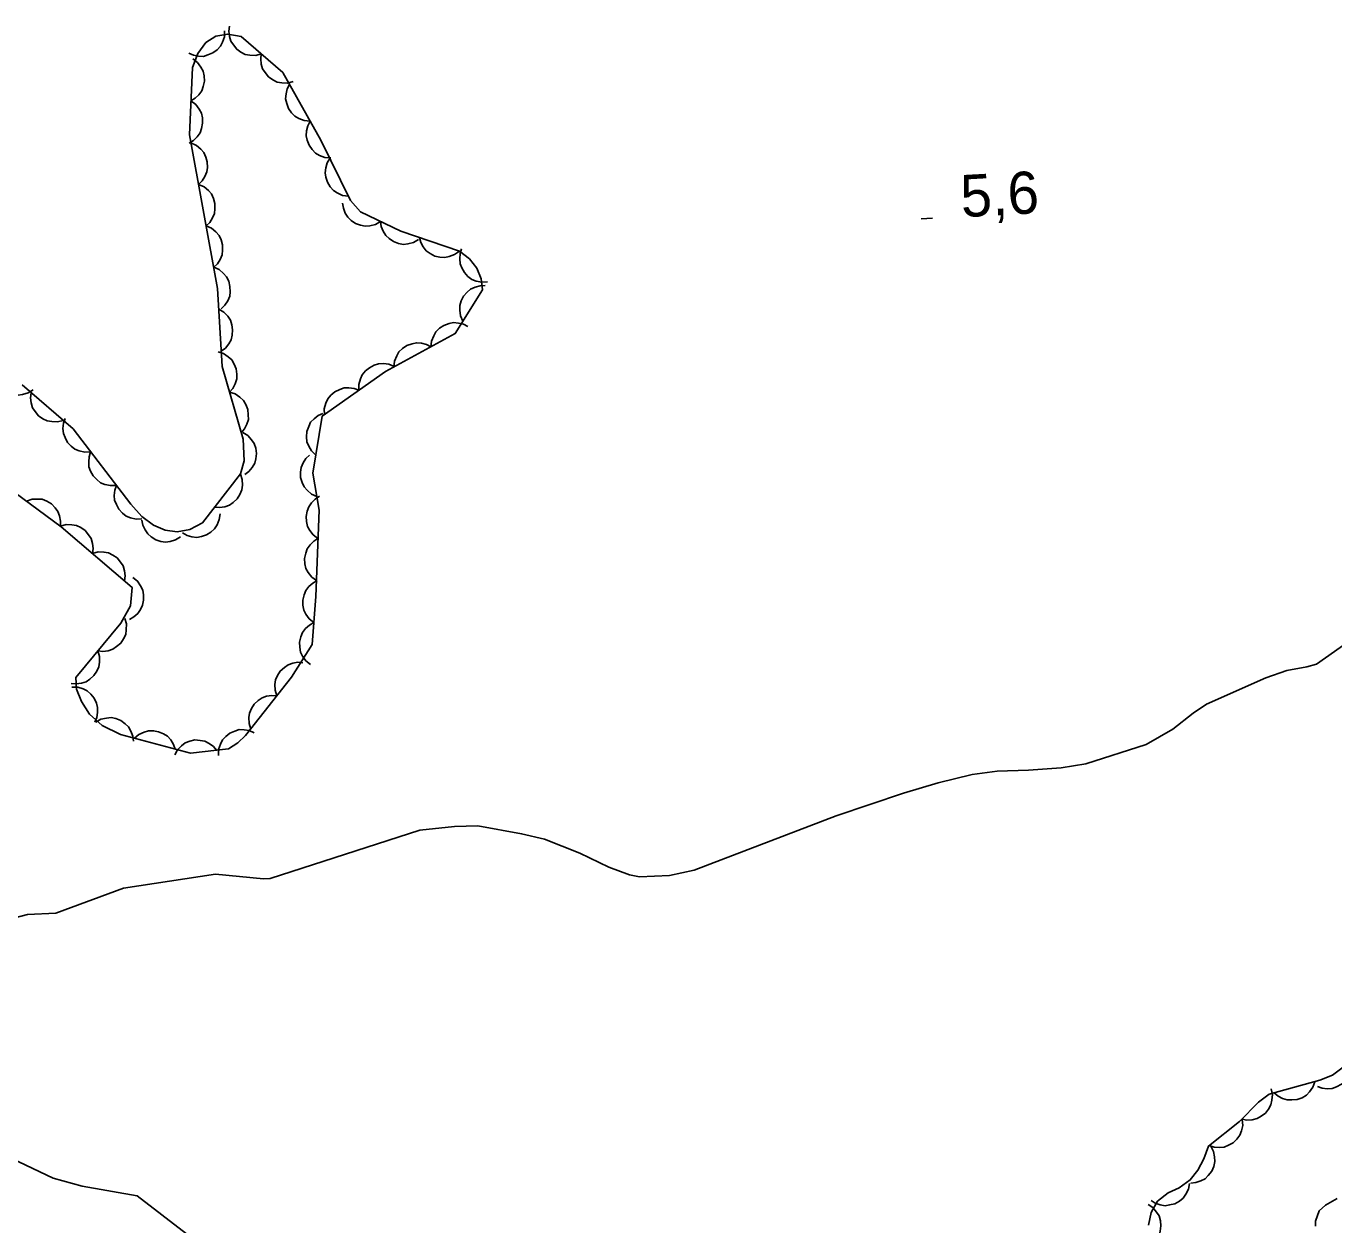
# Model space of a CAD drawing. Extents: x 336540 to 340074, y 5572036 to 5573747.
# Drawn here: x 338051.8 to 338144.9, y 5572963.6 to 5573049 of the extents above; entities that cross this region are included whole.
import ezdxf

# ---------------------------------------------------------------- set-up
doc = ezdxf.new("R2010")
doc.units = 0
for name, color, linetype in [('Niveau 1', 7, 'Continuous'), ('Niveau 2', 7, 'Continuous'), ('Niveau 22', 7, 'Continuous'), ('Niveau 3', 7, 'Continuous'), ('Niveau 44', 7, 'Continuous')]:
    doc.layers.add(name, color=color, linetype=linetype)

msp = doc.modelspace()

# ---------------------------------------------------------------- linework, layer by layer
at = {"layer": 'Niveau 1'}
for points in [[(338146.02, 5573005.15), (338143.7, 5573003.53), (338143.01, 5573003.32), (338141.57, 5573003.08), (338140.08, 5573002.54), (338135.85, 5573000.68), (338134.9, 5573000.04), (338133.46, 5572998.88), (338131.56, 5572997.79), (338127.28, 5572996.43), (338125.51, 5572996.14), (338123.18, 5572995.97), (338120.97, 5572995.91), (338119.18, 5572995.66), (338116.75, 5572995.07), (338114.3, 5572994.33), (338109.51, 5572992.71), (338099.38, 5572988.84), (338097.63, 5572988.48), (338095.5, 5572988.37), (338094.79, 5572988.51), (338093.32, 5572989.06), (338091.26, 5572990.06), (338088.74, 5572991.06), (338087.1, 5572991.44), (338083.98, 5572992), (338082.34, 5572991.97), (338079.86, 5572991.69), (338069.22, 5572988.26), (338068.73, 5572988.23)], [(338068.73, 5572988.23), (338065.32, 5572988.57), (338058.77, 5572987.57), (338053.95, 5572985.79), (338051.94, 5572985.69), (338045.43, 5572983.99)]]:
    msp.add_lwpolyline(points, dxfattribs=at)
at = {"layer": 'Niveau 2'}
msp.add_lwpolyline([(338145.17, 5572965.47), (338144.33, 5572965), (338143.89, 5572964.59), (338143.62, 5572963.85), (338143.63, 5572963.51)], dxfattribs=at)
at = {"layer": 'Niveau 22'}
msp.add_lwpolyline([(338050.82, 5572968.33), (338053.77, 5572966.93), (338055.82, 5572966.36), (338059.74, 5572965.67), (338063.25, 5572962.95)], dxfattribs=at)
at = {"layer": 'Niveau 3'}
msp.add_line((338115.55, 5573035.22), (338116.36, 5573035.27), dxfattribs=at)
at = {"layer": 'Niveau 44'}
for points in [[(338068.58, 5573046.98), (338068.18, 5573046.87), (338067.77, 5573046.89), (338067.44, 5573046.94), (338067.13, 5573047.1), (338066.83, 5573047.31), (338066.59, 5573047.61), (338066.41, 5573047.88), (338066.31, 5573048.22), (338066.27, 5573048.59), (338066.31, 5573048.95)], [(338051.06, 5573015.72), (338054.34, 5573013.3), (338059.38, 5573008.98), (338059.27, 5573007.68), (338058.57, 5573006.43), (338055.38, 5573002.56), (338055.42, 5573001.75), (338055.77, 5573000.85), (338056.35, 5572999.96), (338057.26, 5572999.16), (338058.55, 5572998.51), (338063.54, 5572997.18), (338066.24, 5572997.48), (338066.91, 5572997.91), (338067.46, 5572998.43), (338070.73, 5573002.59), (338072.19, 5573004.92), (338072.46, 5573008.34), (338072.69, 5573014.49), (338072.24, 5573017.13), (338072.92, 5573021.19), (338077.43, 5573024.35), (338082.38, 5573027.06), (338084.32, 5573030.17), (338084.22, 5573030.96), (338083.93, 5573031.71), (338083.41, 5573032.37), (338082.69, 5573032.93), (338078.52, 5573034.35), (338075.64, 5573035.73), (338074.93, 5573036.53), (338072.81, 5573040.83), (338070.11, 5573045.65), (338067.15, 5573048.22), (338066.19, 5573048.39), (338065.34, 5573048.23), (338064.62, 5573047.78), (338064.06, 5573047.01), (338063.67, 5573046), (338063.47, 5573041.2), (338065.47, 5573030.27), (338065.8, 5573024.71), (338067.29, 5573019.53), (338067.36, 5573017.99), (338067.1, 5573017.07), (338064.4, 5573013.59), (338063.48, 5573013.12), (338062.59, 5573012.95), (338061.74, 5573013.06), (338060.9, 5573013.42), (338060.08, 5573014.04), (338059.28, 5573014.92), (338055.18, 5573020.27), (338051.55, 5573023.4)], [(338065.96, 5573048.62), (338065.95, 5573048.2), (338065.81, 5573047.82), (338065.67, 5573047.52), (338065.43, 5573047.26), (338065.13, 5573047.04), (338064.78, 5573046.9), (338064.46, 5573046.8), (338064.11, 5573046.81), (338063.75, 5573046.88), (338063.42, 5573047.03)], [(338070.84, 5573045.01), (338070.44, 5573044.9), (338070.03, 5573044.92), (338069.71, 5573044.97), (338069.39, 5573045.13), (338069.09, 5573045.35), (338068.85, 5573045.64), (338068.67, 5573045.91), (338068.58, 5573046.25), (338068.54, 5573046.62), (338068.58, 5573046.98)], [(338063.7, 5573046.62), (338064.03, 5573046.37), (338064.27, 5573046.04), (338064.43, 5573045.75), (338064.51, 5573045.41), (338064.53, 5573045.04), (338064.45, 5573044.66), (338064.35, 5573044.35), (338064.14, 5573044.07), (338063.88, 5573043.81), (338063.57, 5573043.62)], [(338072.05, 5573042.18), (338071.64, 5573042.22), (338071.26, 5573042.37), (338070.97, 5573042.53), (338070.72, 5573042.78), (338070.52, 5573043.09), (338070.39, 5573043.45), (338070.31, 5573043.77), (338070.34, 5573044.12), (338070.42, 5573044.48), (338070.59, 5573044.8)], [(338063.57, 5573043.62), (338063.91, 5573043.37), (338064.15, 5573043.04), (338064.31, 5573042.75), (338064.39, 5573042.41), (338064.4, 5573042.04), (338064.32, 5573041.67), (338064.22, 5573041.36), (338064.02, 5573041.07), (338063.75, 5573040.81), (338063.45, 5573040.62)], [(338073.52, 5573039.57), (338073.1, 5573039.6), (338072.72, 5573039.75), (338072.44, 5573039.91), (338072.19, 5573040.17), (338071.98, 5573040.47), (338071.85, 5573040.83), (338071.78, 5573041.15), (338071.8, 5573041.5), (338071.89, 5573041.86), (338072.05, 5573042.18)], [(338063.57, 5573040.63), (338063.96, 5573040.46), (338064.27, 5573040.2), (338064.49, 5573039.95), (338064.64, 5573039.63), (338064.73, 5573039.28), (338064.74, 5573038.89), (338064.71, 5573038.57), (338064.57, 5573038.24), (338064.37, 5573037.93), (338064.11, 5573037.68)], [(338074.78, 5573036.84), (338074.36, 5573036.9), (338073.99, 5573037.07), (338073.71, 5573037.24), (338073.48, 5573037.51), (338073.29, 5573037.83), (338073.18, 5573038.19), (338073.12, 5573038.51), (338073.17, 5573038.86), (338073.27, 5573039.22), (338073.45, 5573039.53)], [(338064.11, 5573037.68), (338064.5, 5573037.51), (338064.81, 5573037.25), (338065.03, 5573037), (338065.18, 5573036.68), (338065.27, 5573036.33), (338065.28, 5573035.94), (338065.25, 5573035.62), (338065.11, 5573035.29), (338064.91, 5573034.98), (338064.65, 5573034.73)], [(338077.07, 5573035.05), (338076.71, 5573034.83), (338076.31, 5573034.74), (338075.98, 5573034.71), (338075.64, 5573034.77), (338075.29, 5573034.9), (338074.98, 5573035.12), (338074.73, 5573035.34), (338074.55, 5573035.64), (338074.42, 5573035.99), (338074.36, 5573036.34)], [(338064.65, 5573034.73), (338065.04, 5573034.56), (338065.35, 5573034.3), (338065.57, 5573034.05), (338065.72, 5573033.73), (338065.81, 5573033.37), (338065.82, 5573032.99), (338065.79, 5573032.67), (338065.65, 5573032.34), (338065.45, 5573032.03), (338065.19, 5573031.78)], [(338079.77, 5573033.75), (338079.41, 5573033.54), (338079.02, 5573033.44), (338078.69, 5573033.41), (338078.34, 5573033.48), (338078, 5573033.61), (338077.68, 5573033.83), (338077.44, 5573034.04), (338077.26, 5573034.34), (338077.12, 5573034.69), (338077.07, 5573035.05)], [(338082.68, 5573032.93), (338082.34, 5573032.68), (338081.96, 5573032.54), (338081.64, 5573032.47), (338081.29, 5573032.49), (338080.93, 5573032.58), (338080.59, 5573032.77), (338080.32, 5573032.95), (338080.11, 5573033.23), (338079.93, 5573033.55), (338079.84, 5573033.9)], [(338084.69, 5573030.74), (338084.28, 5573030.71), (338083.88, 5573030.8), (338083.57, 5573030.92), (338083.29, 5573031.13), (338083.04, 5573031.4), (338082.85, 5573031.73), (338082.73, 5573032.03), (338082.7, 5573032.39), (338082.73, 5573032.76), (338082.84, 5573033.1)], [(338065.19, 5573031.78), (338065.58, 5573031.61), (338065.89, 5573031.34), (338066.11, 5573031.1), (338066.26, 5573030.78), (338066.35, 5573030.42), (338066.36, 5573030.04), (338066.33, 5573029.72), (338066.19, 5573029.39), (338065.99, 5573029.08), (338065.73, 5573028.83)], [(338082.93, 5573027.94), (338082.76, 5573028.32), (338082.71, 5573028.72), (338082.71, 5573029.05), (338082.81, 5573029.39), (338082.98, 5573029.72), (338083.24, 5573030), (338083.48, 5573030.22), (338083.8, 5573030.37), (338084.15, 5573030.47), (338084.51, 5573030.48)], [(338065.56, 5573028.8), (338065.92, 5573028.59), (338066.19, 5573028.29), (338066.38, 5573028.02), (338066.49, 5573027.69), (338066.54, 5573027.32), (338066.5, 5573026.94), (338066.43, 5573026.62), (338066.26, 5573026.32), (338066.02, 5573026.03), (338065.73, 5573025.81)], [(338080.65, 5573026.12), (338080.69, 5573026.53), (338080.85, 5573026.91), (338081.01, 5573027.19), (338081.27, 5573027.44), (338081.58, 5573027.64), (338081.94, 5573027.77), (338082.26, 5573027.84), (338082.61, 5573027.81), (338082.97, 5573027.72), (338083.29, 5573027.56)], [(338078.02, 5573024.67), (338078.06, 5573025.09), (338078.22, 5573025.47), (338078.38, 5573025.75), (338078.64, 5573026), (338078.94, 5573026.2), (338079.31, 5573026.33), (338079.62, 5573026.4), (338079.97, 5573026.37), (338080.33, 5573026.28), (338080.65, 5573026.12)], [(338065.5, 5573025.77), (338065.89, 5573025.64), (338066.23, 5573025.41), (338066.47, 5573025.18), (338066.65, 5573024.88), (338066.78, 5573024.54), (338066.83, 5573024.16), (338066.83, 5573023.83), (338066.72, 5573023.49), (338066.56, 5573023.16), (338066.32, 5573022.89)], [(338075.53, 5573023.02), (338075.52, 5573023.43), (338075.63, 5573023.83), (338075.76, 5573024.13), (338075.99, 5573024.4), (338076.27, 5573024.63), (338076.62, 5573024.8), (338076.93, 5573024.91), (338077.28, 5573024.92), (338077.65, 5573024.87), (338077.98, 5573024.74)], [(338052.33, 5573023.05), (338051.98, 5573022.83), (338051.58, 5573022.73), (338051.26, 5573022.68), (338050.91, 5573022.74), (338050.56, 5573022.86), (338050.24, 5573023.07), (338049.99, 5573023.28), (338049.8, 5573023.57), (338049.65, 5573023.91), (338049.59, 5573024.27)], [(338054.47, 5573020.88), (338054.07, 5573020.77), (338053.66, 5573020.79), (338053.33, 5573020.84), (338053.02, 5573020.99), (338052.72, 5573021.21), (338052.47, 5573021.51), (338052.29, 5573021.78), (338052.2, 5573022.12), (338052.16, 5573022.48), (338052.2, 5573022.84)], [(338066.32, 5573022.89), (338066.72, 5573022.76), (338067.06, 5573022.52), (338067.3, 5573022.3), (338067.48, 5573022), (338067.61, 5573021.65), (338067.65, 5573021.27), (338067.66, 5573020.95), (338067.55, 5573020.61), (338067.38, 5573020.28), (338067.15, 5573020)], [(338073.07, 5573021.3), (338073.06, 5573021.71), (338073.18, 5573022.1), (338073.31, 5573022.41), (338073.53, 5573022.68), (338073.82, 5573022.91), (338074.16, 5573023.08), (338074.47, 5573023.19), (338074.82, 5573023.2), (338075.19, 5573023.14), (338075.53, 5573023.02)], [(338056.43, 5573018.63), (338056.02, 5573018.61), (338055.62, 5573018.7), (338055.31, 5573018.82), (338055.04, 5573019.04), (338054.79, 5573019.31), (338054.61, 5573019.65), (338054.49, 5573019.95), (338054.46, 5573020.3), (338054.5, 5573020.67), (338054.61, 5573021.01)], [(338072.45, 5573018.41), (338072.15, 5573018.7), (338071.95, 5573019.05), (338071.83, 5573019.36), (338071.8, 5573019.71), (338071.83, 5573020.08), (338071.95, 5573020.44), (338072.09, 5573020.74), (338072.33, 5573020.99), (338072.62, 5573021.22), (338072.95, 5573021.37)], [(338067.27, 5573020.02), (338067.62, 5573019.8), (338067.89, 5573019.5), (338068.08, 5573019.23), (338068.18, 5573018.89), (338068.23, 5573018.52), (338068.19, 5573018.14), (338068.11, 5573017.83), (338067.93, 5573017.52), (338067.69, 5573017.24), (338067.4, 5573017.02)], [(338058.26, 5573016.25), (338057.84, 5573016.23), (338057.45, 5573016.32), (338057.14, 5573016.44), (338056.86, 5573016.66), (338056.61, 5573016.93), (338056.43, 5573017.27), (338056.31, 5573017.57), (338056.29, 5573017.92), (338056.32, 5573018.29), (338056.43, 5573018.63)], [(338072.53, 5573015.45), (338072.15, 5573015.63), (338071.84, 5573015.9), (338071.62, 5573016.14), (338071.48, 5573016.46), (338071.38, 5573016.82), (338071.38, 5573017.2), (338071.42, 5573017.53), (338071.56, 5573017.85), (338071.76, 5573018.16), (338072.02, 5573018.41)], [(338067.09, 5573017.06), (338067.22, 5573016.66), (338067.23, 5573016.26), (338067.19, 5573015.93), (338067.06, 5573015.61), (338066.86, 5573015.3), (338066.58, 5573015.04), (338066.31, 5573014.84), (338065.98, 5573014.73), (338065.61, 5573014.67), (338065.25, 5573014.69)], [(338060.08, 5573013.87), (338059.67, 5573013.85), (338059.27, 5573013.94), (338058.96, 5573014.06), (338058.69, 5573014.28), (338058.44, 5573014.55), (338058.26, 5573014.89), (338058.14, 5573015.19), (338058.11, 5573015.54), (338058.15, 5573015.91), (338058.26, 5573016.25)], [(338051.86, 5573015.13), (338052.26, 5573015.27), (338052.66, 5573015.28), (338052.99, 5573015.26), (338053.32, 5573015.13), (338053.64, 5573014.93), (338053.9, 5573014.66), (338054.1, 5573014.4), (338054.22, 5573014.07), (338054.29, 5573013.71), (338054.28, 5573013.35)], [(338072.61, 5573012.47), (338072.28, 5573012.72), (338072.03, 5573013.04), (338071.87, 5573013.33), (338071.79, 5573013.67), (338071.78, 5573014.04), (338071.85, 5573014.42), (338071.95, 5573014.73), (338072.16, 5573015.01), (338072.42, 5573015.28), (338072.73, 5573015.47)], [(338065.64, 5573014.22), (338065.59, 5573013.81), (338065.43, 5573013.44), (338065.25, 5573013.16), (338064.99, 5573012.92), (338064.68, 5573012.73), (338064.31, 5573012.61), (338063.99, 5573012.55), (338063.64, 5573012.59), (338063.29, 5573012.69), (338062.97, 5573012.86)], [(338054.28, 5573013.35), (338054.68, 5573013.46), (338055.09, 5573013.45), (338055.42, 5573013.4), (338055.73, 5573013.24), (338056.03, 5573013.03), (338056.28, 5573012.73), (338056.46, 5573012.46), (338056.56, 5573012.12), (338056.6, 5573011.76), (338056.56, 5573011.4)], [(338062.83, 5573012.59), (338062.48, 5573012.37), (338062.09, 5573012.25), (338061.76, 5573012.21), (338061.42, 5573012.26), (338061.07, 5573012.37), (338060.74, 5573012.58), (338060.49, 5573012.79), (338060.3, 5573013.08), (338060.14, 5573013.42), (338060.08, 5573013.77)], [(338072.5, 5573009.47), (338072.17, 5573009.72), (338071.92, 5573010.04), (338071.76, 5573010.33), (338071.68, 5573010.67), (338071.66, 5573011.04), (338071.74, 5573011.42), (338071.84, 5573011.73), (338072.05, 5573012.02), (338072.31, 5573012.28), (338072.61, 5573012.47)], [(338056.56, 5573011.4), (338056.96, 5573011.51), (338057.37, 5573011.5), (338057.7, 5573011.44), (338058.01, 5573011.29), (338058.31, 5573011.08), (338058.56, 5573010.78), (338058.74, 5573010.51), (338058.84, 5573010.17), (338058.88, 5573009.8), (338058.84, 5573009.45)], [(338059.44, 5573009.69), (338059.77, 5573009.43), (338059.99, 5573009.09), (338060.14, 5573008.8), (338060.2, 5573008.45), (338060.2, 5573008.08), (338060.11, 5573007.71), (338059.99, 5573007.41), (338059.78, 5573007.13), (338059.5, 5573006.88), (338059.19, 5573006.7)], [(338072.31, 5573006.48), (338071.99, 5573006.74), (338071.76, 5573007.07), (338071.61, 5573007.37), (338071.54, 5573007.71), (338071.54, 5573008.08), (338071.63, 5573008.46), (338071.75, 5573008.76), (338071.96, 5573009.04), (338072.24, 5573009.29), (338072.55, 5573009.47)], [(338058.86, 5573006.78), (338058.98, 5573006.38), (338058.97, 5573005.97), (338058.93, 5573005.64), (338058.78, 5573005.32), (338058.57, 5573005.02), (338058.28, 5573004.77), (338058.01, 5573004.58), (338057.68, 5573004.48), (338057.31, 5573004.43), (338056.95, 5573004.46)], [(338072.08, 5573003.49), (338071.75, 5573003.75), (338071.52, 5573004.08), (338071.37, 5573004.38), (338071.31, 5573004.72), (338071.3, 5573005.09), (338071.4, 5573005.46), (338071.51, 5573005.77), (338071.73, 5573006.05), (338072, 5573006.3), (338072.31, 5573006.48)], [(338056.95, 5573004.46), (338057.07, 5573004.06), (338057.06, 5573003.66), (338057.02, 5573003.33), (338056.87, 5573003.01), (338056.66, 5573002.71), (338056.37, 5573002.45), (338056.1, 5573002.27), (338055.77, 5573002.16), (338055.4, 5573002.12), (338055.04, 5573002.15)], [(338069.69, 5573001.26), (338069.56, 5573001.66), (338069.55, 5573002.07), (338069.59, 5573002.4), (338069.73, 5573002.72), (338069.93, 5573003.03), (338070.22, 5573003.29), (338070.48, 5573003.48), (338070.82, 5573003.59), (338071.18, 5573003.65), (338071.54, 5573003.62)], [(338055.09, 5573001.89), (338055.51, 5573001.88), (338055.9, 5573001.76), (338056.19, 5573001.62), (338056.45, 5573001.38), (338056.68, 5573001.09), (338056.84, 5573000.74), (338056.93, 5573000.43), (338056.93, 5573000.08), (338056.87, 5572999.71), (338056.73, 5572999.38)], [(338067.83, 5572998.9), (338067.71, 5572999.3), (338067.7, 5572999.71), (338067.74, 5573000.04), (338067.88, 5573000.36), (338068.08, 5573000.67), (338068.36, 5573000.93), (338068.63, 5573001.12), (338068.96, 5573001.23), (338069.33, 5573001.29), (338069.69, 5573001.26)], [(338056.8, 5572999.39), (338057.16, 5572999.6), (338057.56, 5572999.68), (338057.89, 5572999.71), (338058.23, 5572999.64), (338058.58, 5572999.5), (338058.88, 5572999.27), (338059.13, 5572999.05), (338059.3, 5572998.75), (338059.43, 5572998.4), (338059.48, 5572998.04)], [(338059.55, 5572998.24), (338059.87, 5572998.52), (338060.24, 5572998.68), (338060.56, 5572998.78), (338060.91, 5572998.78), (338061.27, 5572998.71), (338061.62, 5572998.55), (338061.9, 5572998.39), (338062.14, 5572998.12), (338062.33, 5572997.81), (338062.45, 5572997.47)], [(338065.53, 5572997.02), (338065.54, 5572997.44), (338065.67, 5572997.83), (338065.81, 5572998.13), (338066.05, 5572998.38), (338066.34, 5572998.61), (338066.7, 5572998.76), (338067.01, 5572998.86), (338067.36, 5572998.85), (338067.72, 5572998.79), (338068.06, 5572998.64)], [(338062.42, 5572997.06), (338062.61, 5572997.43), (338062.9, 5572997.71), (338063.16, 5572997.92), (338063.49, 5572998.04), (338063.85, 5572998.12), (338064.23, 5572998.09), (338064.56, 5572998.04), (338064.87, 5572997.88), (338065.17, 5572997.66), (338065.4, 5572997.39)], [(338146.15, 5572975.25), (338146.17, 5572974.83), (338146.07, 5572974.44), (338145.95, 5572974.13), (338145.73, 5572973.86), (338145.46, 5572973.61), (338145.12, 5572973.43), (338144.81, 5572973.31), (338144.46, 5572973.29), (338144.09, 5572973.33), (338143.75, 5572973.45)], [(338145.59, 5572974.83), (338144.82, 5572974.25), (338143.92, 5572973.89), (338140.33, 5572972.91), (338139.55, 5572972.33), (338138.22, 5572970.95), (338136, 5572969.2), (338135.68, 5572968.29), (338135.25, 5572967.49), (338134.7, 5572966.8), (338133.92, 5572966.22), (338133.13, 5572965.87), (338132.36, 5572965.28), (338131.92, 5572964.48), (338131.72, 5572963.58)], [(338140.47, 5572973.29), (338140.56, 5572972.88), (338140.52, 5572972.47), (338140.45, 5572972.15), (338140.28, 5572971.84), (338140.05, 5572971.55), (338139.74, 5572971.33), (338139.46, 5572971.16), (338139.11, 5572971.08), (338138.74, 5572971.06), (338138.39, 5572971.13)], [(338143.57, 5572973.79), (338143.43, 5572973.4), (338143.19, 5572973.07), (338142.97, 5572972.83), (338142.66, 5572972.65), (338142.32, 5572972.52), (338141.94, 5572972.49), (338141.61, 5572972.49), (338141.27, 5572972.6), (338140.95, 5572972.77), (338140.67, 5572973)], [(338138.41, 5572971.1), (338138.44, 5572970.68), (338138.35, 5572970.29), (338138.24, 5572969.98), (338138.03, 5572969.7), (338137.76, 5572969.44), (338137.42, 5572969.26), (338137.12, 5572969.13), (338136.77, 5572969.1), (338136.4, 5572969.13), (338136.06, 5572969.24)], [(338136.17, 5572969.2), (338136.36, 5572968.83), (338136.44, 5572968.43), (338136.46, 5572968.1), (338136.38, 5572967.76), (338136.23, 5572967.42), (338135.99, 5572967.12), (338135.77, 5572966.88), (338135.46, 5572966.72), (338135.11, 5572966.6), (338134.75, 5572966.56)], [(338134.65, 5572966.54), (338134.58, 5572966.13), (338134.39, 5572965.77), (338134.2, 5572965.5), (338133.93, 5572965.28), (338133.6, 5572965.1), (338133.23, 5572965.01), (338132.91, 5572964.96), (338132.56, 5572965.02), (338132.21, 5572965.14), (338131.91, 5572965.33)], [(338131.7, 5572965.05), (338132.05, 5572964.82), (338132.31, 5572964.51), (338132.48, 5572964.23), (338132.58, 5572963.89), (338132.62, 5572963.52), (338132.56, 5572963.14), (338132.48, 5572962.83), (338132.29, 5572962.53), (338132.04, 5572962.25), (338131.75, 5572962.05)]]:
    msp.add_lwpolyline(points, dxfattribs=at)

# ---------------------------------------------------------------- texts
at = {"layer": 'Niveau 3'}
msp.add_text('5,6    ', height=3, rotation=3.11821, dxfattribs=at).set_placement((338118.43, 5573035.34))

doc.saveas('drawing.dxf')
